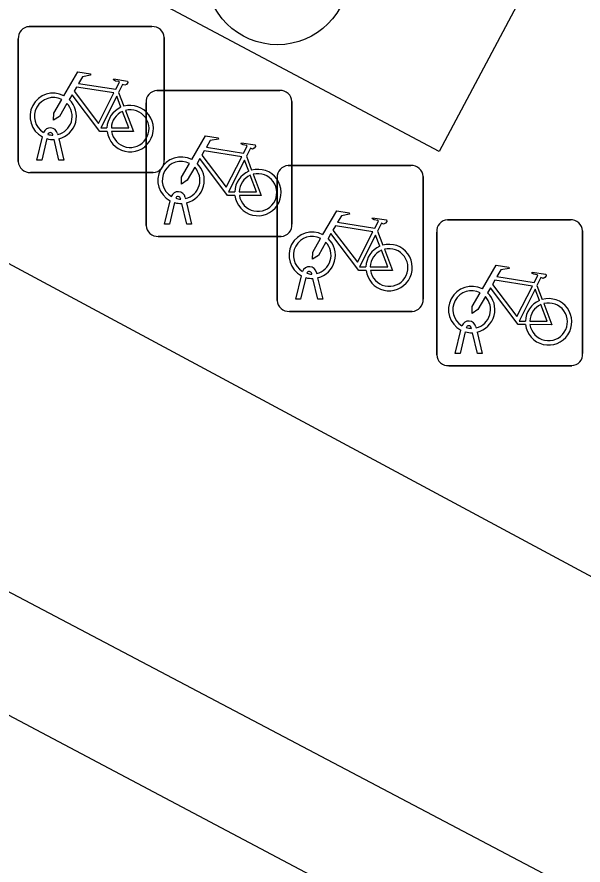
# Model space of a CAD drawing. Extents: x 159489 to 160304, y 383826 to 384530.
# Drawn here: x 159654.77 to 159658.65, y 384076.64 to 384082.45 of the extents above; entities that cross this region are included whole.
import ezdxf

# ---------------------------------------------------------------- set-up
doc = ezdxf.new("R2010")
doc.units = 0
for name, color, linetype in [('IMGEO_Boom', 7, 'Continuous'), ('IMGEO_Fietsenrek', 7, 'Continuous'), ('IMGEO_Fietspad_gesloten', 7, 'Continuous'), ('IMGEO_Rijbaan_lokaal_gesloten', 7, 'Continuous'), ('IMGEO_Voetpad_open', 7, 'Continuous')]:
    doc.layers.add(name, color=color, linetype=linetype)

msp = doc.modelspace()

# ---------------------------------------------------------------- linework, layer by layer
at = {"layer": 'IMGEO_Boom'}
msp.add_circle((159656.554, 384082.748), 0.4892, dxfattribs=at)
at = {"layer": 'IMGEO_Fietsenrek'}
for p, q in [((159654.8539, 384082.3825), (159655.6948, 384082.3825)), ((159655.6948, 384082.3825), (159654.8539, 384082.3825)), ((159654.7795, 384081.4579), (159654.7795, 384082.2988)), ((159654.7795, 384082.2988), (159654.7795, 384081.4579)), ((159655.7785, 384082.3081), (159655.7785, 384081.4672)), ((159655.7785, 384081.4672), (159655.7785, 384082.3081)), ((159655.7289, 384081.9445), (159656.5698, 384081.9445)), ((159656.5698, 384081.9445), (159655.7289, 384081.9445)), ((159655.4662, 384081.9322), (159655.5025, 384081.837)), ((159655.6545, 384081.0199), (159655.6545, 384081.8608)), ((159655.6545, 384081.8608), (159655.6545, 384081.0199)), ((159656.6535, 384081.8701), (159656.6535, 384081.0292)), ((159656.6535, 384081.0292), (159656.6535, 384081.8701)), ((159654.9065, 384081.4673), (159654.9448, 384081.6273)), ((159654.9752, 384081.6151), (159654.9399, 384081.4673)), ((159655.0169, 384081.6389), (159655.0159, 384081.6432)), ((159655.058, 384081.4673), (159655.0241, 384081.609)), ((159655.0476, 384081.6504), (159655.0494, 384081.6425)), ((159655.0564, 384081.6133), (159655.0914, 384081.4673)), ((159656.3412, 384081.4942), (159656.3775, 384081.399)), ((159654.9399, 384081.4673), (159654.9065, 384081.4673)), ((159655.0914, 384081.4673), (159655.058, 384081.4673)), ((159656.6269, 384081.4305), (159657.4678, 384081.4305)), ((159657.4678, 384081.4305), (159656.6269, 384081.4305)), ((159655.7041, 384081.3835), (159654.8632, 384081.3835)), ((159654.8632, 384081.3835), (159655.7041, 384081.3835)), ((159656.5525, 384080.5059), (159656.5525, 384081.3468)), ((159656.5525, 384081.3468), (159656.5525, 384080.5059)), ((159657.5515, 384081.3561), (159657.5515, 384080.5152)), ((159657.5515, 384080.5152), (159657.5515, 384081.3561)), ((159655.7815, 384081.0293), (159655.8198, 384081.1893)), ((159655.8919, 384081.2009), (159655.8909, 384081.2052)), ((159655.9226, 384081.2124), (159655.9244, 384081.2045)), ((159655.8502, 384081.1771), (159655.8149, 384081.0293)), ((159655.933, 384081.0293), (159655.8991, 384081.171)), ((159655.9314, 384081.1753), (159655.9664, 384081.0293)), ((159655.8149, 384081.0293), (159655.7815, 384081.0293)), ((159655.9664, 384081.0293), (159655.933, 384081.0293)), ((159657.7189, 384081.0585), (159658.5598, 384081.0585)), ((159658.5598, 384081.0585), (159657.7189, 384081.0585)), ((159657.2392, 384080.9802), (159657.2755, 384080.885)), ((159657.6445, 384080.1339), (159657.6445, 384080.9748)), ((159657.6445, 384080.9748), (159657.6445, 384080.1339)), ((159658.6435, 384080.9841), (159658.6435, 384080.1432)), ((159658.6435, 384080.1432), (159658.6435, 384080.9841)), ((159656.5791, 384080.9455), (159655.7382, 384080.9455)), ((159655.7382, 384080.9455), (159656.5791, 384080.9455)), ((159656.6795, 384080.5153), (159656.7178, 384080.6753)), ((159656.7899, 384080.6869), (159656.7889, 384080.6912)), ((159656.8206, 384080.6984), (159656.8224, 384080.6905)), ((159656.7482, 384080.6631), (159656.7129, 384080.5153)), ((159656.831, 384080.5153), (159656.7971, 384080.657)), ((159656.8294, 384080.6613), (159656.8644, 384080.5153)), ((159658.3312, 384080.6082), (159658.3675, 384080.513)), ((159656.7129, 384080.5153), (159656.6795, 384080.5153)), ((159656.8644, 384080.5153), (159656.831, 384080.5153)), ((159657.4771, 384080.4315), (159656.6362, 384080.4315)), ((159656.6362, 384080.4315), (159657.4771, 384080.4315)), ((159657.8819, 384080.3149), (159657.8809, 384080.3192)), ((159657.9126, 384080.3264), (159657.9144, 384080.3185)), ((159657.7715, 384080.1433), (159657.8098, 384080.3033)), ((159657.8402, 384080.2911), (159657.8049, 384080.1433)), ((159657.923, 384080.1433), (159657.8891, 384080.285)), ((159657.9214, 384080.2893), (159657.9564, 384080.1433)), ((159657.8049, 384080.1433), (159657.7715, 384080.1433)), ((159657.9564, 384080.1433), (159657.923, 384080.1433)), ((159658.5691, 384080.0595), (159657.7282, 384080.0595)), ((159657.7282, 384080.0595), (159658.5691, 384080.0595))]:
    msp.add_line(p, q, dxfattribs=at)
for points in [[(159655.0921, 384081.9092), (159655.1868, 384082.0727), (159655.273, 384082.0589), (159655.2747, 384082.0502), (159655.2186, 384082.0393), (159655.1924, 384081.994), (159655.4476, 384081.9532)], [(159655.4476, 384081.9532), (159655.4726, 384082.002), (159655.4675, 384082.006), (159655.4443, 384082.0097), (159655.4316, 384082.0172), (159655.4306, 384082.0203), (159655.4328, 384082.0249), (159655.5276, 384082.0098), (159655.5299, 384081.9995), (159655.5205, 384081.9871), (159655.5081, 384081.9807), (159655.4936, 384081.9869), (159655.4662, 384081.9322)], [(159655.4347, 384081.928), (159655.1779, 384081.969), (159655.1612, 384081.9402), (159655.3282, 384081.7199), (159655.4347, 384081.928)], [(159655.3878, 384081.6645), (159655.3381, 384081.6646), (159655.1474, 384081.9163), (159655.1284, 384081.8835)], [(159655.4827, 384081.83), (159655.4534, 384081.9068), (159655.344, 384081.6887), (159655.3867, 384081.6886)], [(159655.1128, 384081.8567), (159655.0612, 384081.7675), (159655.0213, 384081.7415), (159655.0225, 384081.789), (159655.077, 384081.8832)], [(159655.4167, 384081.6885), (159655.5366, 384081.6883), (159655.4934, 384081.8019)], [(159655.5132, 384081.8088), (159655.5682, 384081.6642), (159655.4181, 384081.6645)], [(159655.9671, 384081.4712), (159656.0618, 384081.6347), (159656.148, 384081.6209), (159656.1497, 384081.6122), (159656.0936, 384081.6013), (159656.0674, 384081.556), (159656.3226, 384081.5152)], [(159656.3226, 384081.5152), (159656.3476, 384081.564), (159656.3425, 384081.568), (159656.3193, 384081.5717), (159656.3066, 384081.5792), (159656.3056, 384081.5823), (159656.3078, 384081.5869), (159656.4026, 384081.5718), (159656.4049, 384081.5615), (159656.3955, 384081.5491), (159656.3831, 384081.5427), (159656.3686, 384081.5489), (159656.3412, 384081.4942)], [(159656.2628, 384081.2265), (159656.2131, 384081.2266), (159656.0224, 384081.4783), (159656.0034, 384081.4455)], [(159656.3097, 384081.49), (159656.0529, 384081.531), (159656.0362, 384081.5022), (159656.2032, 384081.2819), (159656.3097, 384081.49)], [(159655.9878, 384081.4187), (159655.9362, 384081.3295), (159655.8963, 384081.3035), (159655.8975, 384081.351), (159655.952, 384081.4452)], [(159656.3577, 384081.392), (159656.3284, 384081.4688), (159656.219, 384081.2507), (159656.2617, 384081.2506)], [(159656.2917, 384081.2505), (159656.4116, 384081.2503), (159656.3684, 384081.3639)], [(159656.3882, 384081.3708), (159656.4432, 384081.2262), (159656.2931, 384081.2265)], [(159656.8651, 384080.9572), (159656.9598, 384081.1207), (159657.046, 384081.1069), (159657.0477, 384081.0982), (159656.9916, 384081.0873), (159656.9654, 384081.042), (159657.2206, 384081.0012)], [(159657.2206, 384081.0012), (159657.2456, 384081.05), (159657.2405, 384081.054), (159657.2173, 384081.0577), (159657.2046, 384081.0652), (159657.2036, 384081.0683), (159657.2058, 384081.0729), (159657.3006, 384081.0578), (159657.3029, 384081.0475), (159657.2935, 384081.0351), (159657.2811, 384081.0287), (159657.2666, 384081.0349), (159657.2392, 384080.9802)], [(159657.2077, 384080.976), (159656.9509, 384081.017), (159656.9342, 384080.9882), (159657.1012, 384080.7679), (159657.2077, 384080.976)], [(159657.1608, 384080.7125), (159657.1111, 384080.7126), (159656.9204, 384080.9643), (159656.9014, 384080.9315)], [(159657.2557, 384080.878), (159657.2264, 384080.9548), (159657.117, 384080.7367), (159657.1597, 384080.7366)], [(159656.8858, 384080.9047), (159656.8342, 384080.8155), (159656.7943, 384080.7895), (159656.7955, 384080.837), (159656.85, 384080.9312)], [(159657.1897, 384080.7365), (159657.3096, 384080.7363), (159657.2664, 384080.8499)], [(159657.2862, 384080.8568), (159657.3412, 384080.7122), (159657.1911, 384080.7125)], [(159657.9571, 384080.5852), (159658.0518, 384080.7487), (159658.138, 384080.7349), (159658.1397, 384080.7262), (159658.0836, 384080.7153), (159658.0574, 384080.67), (159658.3126, 384080.6292)], [(159658.3126, 384080.6292), (159658.3376, 384080.678), (159658.3325, 384080.682), (159658.3093, 384080.6857), (159658.2966, 384080.6932), (159658.2956, 384080.6963), (159658.2978, 384080.7009), (159658.3926, 384080.6858), (159658.3949, 384080.6755), (159658.3855, 384080.6631), (159658.3731, 384080.6567), (159658.3586, 384080.6629), (159658.3312, 384080.6082)], [(159658.2997, 384080.604), (159658.0429, 384080.645), (159658.0262, 384080.6162), (159658.1932, 384080.3959), (159658.2997, 384080.604)], [(159657.9778, 384080.5327), (159657.9262, 384080.4435), (159657.8863, 384080.4175), (159657.8875, 384080.465), (159657.942, 384080.5592)], [(159658.2528, 384080.3405), (159658.2031, 384080.3406), (159658.0124, 384080.5923), (159657.9934, 384080.5595)], [(159658.3477, 384080.506), (159658.3184, 384080.5828), (159658.209, 384080.3647), (159658.2517, 384080.3646)], [(159658.2817, 384080.3645), (159658.4016, 384080.3643), (159658.3584, 384080.4779)], [(159658.3782, 384080.4848), (159658.4332, 384080.3402), (159658.2831, 384080.3405)]]:
    msp.add_lwpolyline(points, dxfattribs=at)
for centre, radius, start, end in [((159654.8572, 384082.3046), 0.0779, 92.4484, 184.28452), ((159654.8572, 384082.3046), 0.0779, 92.4484, 184.28452), ((159655.7006, 384082.3048), 0.0779, 2.4484, 94.28452), ((159655.7006, 384082.3048), 0.0779, 2.4484, 94.28452), ((159655.7322, 384081.8666), 0.0779, 92.4484, 184.28452), ((159655.7322, 384081.8666), 0.0779, 92.4484, 184.28452), ((159656.5756, 384081.8668), 0.0779, 2.4484, 94.28452), ((159656.5756, 384081.8668), 0.0779, 2.4484, 94.28452), ((159655.0191, 384081.7679), 0.159, 62.67661, 242.13685), ((159655.0191, 384081.7679), 0.129, 63.31916, 238.90302), ((159655.0191, 384081.7679), 0.129, 283.60429, 43.43025), ((159655.0191, 384081.7679), 0.159, 283.5766, 46.60424), ((159655.5457, 384081.6839), 0.159, 113.3408, 178.32165), ((159655.5457, 384081.6839), 0.159, 187.0065, 105.77075), ((159655.5457, 384081.6839), 0.129, 113.92302, 177.95563), ((159655.5457, 384081.6839), 0.129, 188.67146, 104.58832), ((159654.9989, 384081.6393), 0.0499, 12.8025, 158.69338), ((159654.9989, 384081.6393), 0.0174, 12.8025, 163.45023), ((159655.0191, 384081.7679), 0.159, 253.99666, 271.78671), ((159655.0191, 384081.7679), 0.129, 253.41502, 269.02044), ((159655.8941, 384081.3299), 0.159, 62.67661, 242.13685), ((159654.8574, 384081.4612), 0.0779, 182.4484, 274.28452), ((159654.8574, 384081.4612), 0.0779, 182.4484, 274.28452), ((159655.7008, 384081.4614), 0.0779, 272.4484, 4.28452), ((159655.7008, 384081.4614), 0.0779, 272.4484, 4.28452), ((159655.8941, 384081.3299), 0.129, 63.31916, 238.90302), ((159655.8941, 384081.3299), 0.159, 283.5766, 46.60424), ((159656.6302, 384081.3526), 0.0779, 92.4484, 184.28452), ((159656.6302, 384081.3526), 0.0779, 92.4484, 184.28452), ((159657.4736, 384081.3528), 0.0779, 2.4484, 94.28452), ((159657.4736, 384081.3528), 0.0779, 2.4484, 94.28452), ((159655.8941, 384081.3299), 0.129, 283.60429, 43.43025), ((159656.4207, 384081.2459), 0.159, 113.3408, 178.32165), ((159656.4207, 384081.2459), 0.159, 187.0065, 105.77075), ((159656.4207, 384081.2459), 0.129, 113.92302, 177.95563), ((159656.4207, 384081.2459), 0.129, 188.67146, 104.58832), ((159655.8739, 384081.2013), 0.0499, 12.8025, 158.69338), ((159655.8739, 384081.2013), 0.0174, 12.8025, 163.45023), ((159655.8941, 384081.3299), 0.129, 253.41502, 269.02044), ((159655.8941, 384081.3299), 0.159, 253.99666, 271.78671), ((159655.7324, 384081.0232), 0.0779, 182.4484, 274.28452), ((159655.7324, 384081.0232), 0.0779, 182.4484, 274.28452), ((159656.5758, 384081.0234), 0.0779, 272.4484, 4.28452), ((159656.5758, 384081.0234), 0.0779, 272.4484, 4.28452), ((159657.7222, 384080.9806), 0.0779, 92.4484, 184.28452), ((159657.7222, 384080.9806), 0.0779, 92.4484, 184.28452), ((159658.5656, 384080.9808), 0.0779, 2.4484, 94.28452), ((159658.5656, 384080.9808), 0.0779, 2.4484, 94.28452), ((159656.7921, 384080.8159), 0.159, 62.67661, 242.13685), ((159656.7921, 384080.8159), 0.129, 63.31916, 238.90302), ((159656.7921, 384080.8159), 0.129, 283.60429, 43.43025), ((159656.7921, 384080.8159), 0.159, 283.5766, 46.60424), ((159657.3187, 384080.7319), 0.159, 113.3408, 178.32165), ((159657.3187, 384080.7319), 0.159, 187.0065, 105.77075), ((159657.3187, 384080.7319), 0.129, 113.92302, 177.95563), ((159657.3187, 384080.7319), 0.129, 188.67146, 104.58832), ((159656.7719, 384080.6873), 0.0499, 12.8025, 158.69338), ((159656.7719, 384080.6873), 0.0174, 12.8025, 163.45023), ((159656.7921, 384080.8159), 0.129, 253.41502, 269.02044), ((159656.7921, 384080.8159), 0.159, 253.99666, 271.78671), ((159657.8841, 384080.4439), 0.159, 62.67661, 242.13685), ((159657.8841, 384080.4439), 0.129, 63.31916, 238.90302), ((159657.8841, 384080.4439), 0.159, 283.5766, 46.60424), ((159656.6304, 384080.5092), 0.0779, 182.4484, 274.28452), ((159656.6304, 384080.5092), 0.0779, 182.4484, 274.28452), ((159657.4738, 384080.5094), 0.0779, 272.4484, 4.28452), ((159657.4738, 384080.5094), 0.0779, 272.4484, 4.28452), ((159657.8841, 384080.4439), 0.129, 283.60429, 43.43025), ((159658.4107, 384080.3599), 0.159, 113.3408, 178.32165), ((159658.4107, 384080.3599), 0.159, 187.0065, 105.77075), ((159658.4107, 384080.3599), 0.129, 113.92302, 177.95563), ((159658.4107, 384080.3599), 0.129, 188.67146, 104.58832), ((159657.8639, 384080.3153), 0.0499, 12.8025, 158.69338), ((159657.8639, 384080.3153), 0.0174, 12.8025, 163.45023), ((159657.8841, 384080.4439), 0.129, 253.41502, 269.02044), ((159657.8841, 384080.4439), 0.159, 253.99666, 271.78671), ((159658.5658, 384080.1374), 0.0779, 272.4484, 4.28452), ((159658.5658, 384080.1374), 0.0779, 272.4484, 4.28452), ((159657.7224, 384080.1372), 0.0779, 182.4484, 274.28452), ((159657.7224, 384080.1372), 0.0779, 182.4484, 274.28452)]:
    msp.add_arc(centre, radius, start, end, dxfattribs=at)
at = {"layer": 'IMGEO_Fietspad_gesloten'}
for points in [[(159693.711, 384060.079), (159674.707, 384070.073), (159670.991, 384072.027), (159669.209, 384072.964), (159665.524, 384074.945), (159661.738, 384076.981), (159654.281, 384080.99), (159642.056, 384087.372)], [(159642.439, 384085.088), (159652.872, 384079.481), (159668.485, 384071.248), (159684.302, 384062.68), (159693.034, 384058.215)]]:
    msp.add_lwpolyline(points, dxfattribs=at)
at = {"layer": 'IMGEO_Rijbaan_lokaal_gesloten'}
msp.add_lwpolyline([(159692.672, 384057.392), (159691.913, 384057.89), (159682.26, 384062.932), (159666.836, 384071.237), (159650.603, 384079.842), (159644.461, 384082.665)], dxfattribs=at)
at = {"layer": 'IMGEO_Voetpad_open'}
msp.add_lwpolyline([(159639.149, 384100.327), (159661.376, 384088.514), (159657.661, 384081.528), (159635.437, 384093.346)], dxfattribs=at)

doc.saveas('drawing.dxf')
